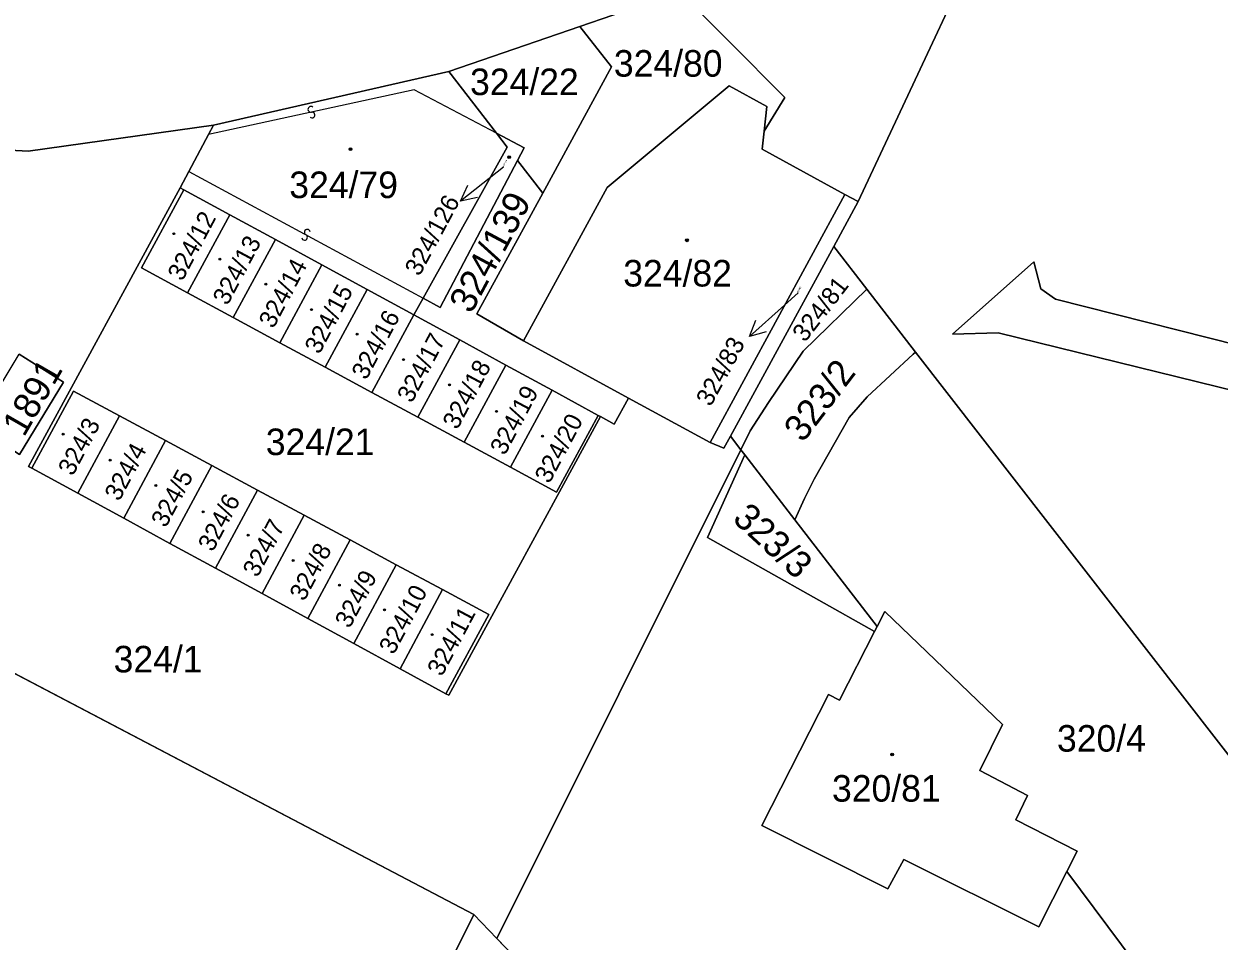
# Model space of a CAD drawing. Extents: x -598233 to -596890, y -1157848 to -1156431.
# Drawn here: x -597079.4 to -597003, y -1157723.3 to -1157664.6 of the extents above; entities that cross this region are included whole.
import ezdxf

# ---------------------------------------------------------------- set-up
doc = ezdxf.new("R2010")
doc.units = 0
for name, color, linetype in [('Level 1', 7, 'Continuous'), ('Level 13', 7, 'Continuous'), ('Level 3', 7, 'Continuous'), ('Level 4', 7, 'Continuous'), ('Level 5', 7, 'Continuous'), ('Level 57', 7, 'Continuous'), ('Level 60', 7, 'Continuous'), ('Vrstva 54', 7, 'Continuous'), ('Vrstva 60', 7, 'Continuous')]:
    doc.layers.add(name, color=color, linetype=linetype)

msp = doc.modelspace()

# ---------------------------------------------------------------- linework, layer by layer
at = {"layer": 'Level 1'}
for points in [[(-597409.97, -1157511.62), (-597401.88, -1157508.83), (-597373.87, -1157526.16), (-597366.75, -1157525.36), (-597335.98, -1157542.67), (-597325.9, -1157551.23), (-597302.56, -1157566.5), (-597285.2, -1157579.74), (-597270.24, -1157592.06), (-597269.3, -1157592.83), (-597259.47, -1157596.07), (-597250.85, -1157598.17), (-597245.81, -1157601.01), (-597239.94, -1157604.31), (-597223.03, -1157616.87), (-597206.27, -1157628.35), (-597179.87, -1157644.26), (-597115.94, -1157685.24), (-597093.49, -1157698.66), (-597086.96, -1157702.56), (-597050.66, -1157721.6)], [(-597026.06, -1157675.96), (-597015.59, -1157653.59)], [(-597043.88, -1157664.76), (-597039.66, -1157663.31), (-597037.88, -1157662.12)], [(-597037.88, -1157662.12), (-597030.75, -1157669.31), (-597032.08, -1157671.47)], [(-597043.88, -1157664.76), (-597052.26, -1157667.64)], [(-597043.88, -1157664.76), (-597041.85, -1157667.36), (-597046.25, -1157675.43)], [(-597052.26, -1157667.64), (-597067.31, -1157671.08)], [(-597049.21, -1157671.59), (-597052.26, -1157667.64)], [(-597047.47, -1157684.89), (-597042.13, -1157675.08), (-597034.33, -1157668.57), (-597031.9, -1157669.89), (-597032.08, -1157671.47)], [(-597067.31, -1157671.08), (-597079.17, -1157672.74), (-597081.16, -1157672.64)], [(-597067.31, -1157671.08), (-597067.63, -1157671.68)], [(-597067.63, -1157671.68), (-597068.9, -1157674.05)], [(-597053.9, -1157682.16), (-597048.52, -1157672.49), (-597049.21, -1157671.59)], [(-597047.86, -1157673.34), (-597047.43, -1157672.53), (-597049.21, -1157671.59)], [(-597026.92, -1157675.53), (-597032.21, -1157672.61), (-597032.08, -1157671.47)], [(-597047.86, -1157673.34), (-597052.81, -1157682.75), (-597053.9, -1157682.16)], [(-597046.25, -1157675.43), (-597047.86, -1157673.34)], [(-597068.9, -1157674.05), (-597069.45, -1157675.09)], [(-596979.97, -1157695.17), (-597000.8, -1157689.44), (-597000.53, -1157688.45), (-597017.1, -1157684.38), (-597020.03, -1157684.47), (-597014.83, -1157679.83), (-597014.38, -1157681.55), (-597013.44, -1157682.21), (-596999.77, -1157685.68), (-596996.63, -1157674.19), (-596975.75, -1157679.85)], [(-597069.45, -1157675.09), (-597079.15, -1157692.93), (-597078.93, -1157693.04)], [(-597068.98, -1157681.81), (-597071.92, -1157680.22), (-597069.21, -1157675.22)], [(-597069.45, -1157675.09), (-597069.21, -1157675.22)], [(-597069.21, -1157675.22), (-597066.27, -1157676.82)], [(-597047.47, -1157684.89), (-597050.46, -1157683.16), (-597046.25, -1157675.43)], [(-597026.92, -1157675.53), (-597035.54, -1157691.4)], [(-597026.06, -1157675.96), (-597026.92, -1157675.53)], [(-597027.63, -1157678.85), (-597026.06, -1157675.96)], [(-597068.98, -1157681.81), (-597066.27, -1157676.82)], [(-597066.27, -1157676.82), (-597063.35, -1157678.41)], [(-597063.35, -1157678.41), (-597066.05, -1157683.4)], [(-597063.35, -1157678.41), (-597060.38, -1157680.03)], [(-597034.24, -1157690.99), (-597027.63, -1157678.85)], [(-597025.52, -1157681.58), (-597027.63, -1157678.85)], [(-597063.07, -1157685.01), (-597060.38, -1157680.03)], [(-597060.38, -1157680.03), (-597057.48, -1157681.61)], [(-597068.98, -1157681.81), (-597066.05, -1157683.4)], [(-597057.48, -1157681.61), (-597060.16, -1157686.58)], [(-597057.48, -1157681.61), (-597054.5, -1157683.23)], [(-597025.52, -1157681.58), (-597029.59, -1157685.55), (-597031.8, -1157688.84), (-597032.97, -1157690.65), (-597033.57, -1157691.86)], [(-597022.39, -1157685.62), (-597025.52, -1157681.58)], [(-597054.5, -1157683.23), (-597053.9, -1157682.16)], [(-597066.05, -1157683.4), (-597063.07, -1157685.01)], [(-597054.5, -1157683.23), (-597057.18, -1157688.19)], [(-597054.5, -1157683.23), (-597051.56, -1157684.83)], [(-597063.07, -1157685.01), (-597060.16, -1157686.58)], [(-597051.56, -1157684.83), (-597054.23, -1157689.78)], [(-597051.56, -1157684.83), (-597048.6, -1157686.44)], [(-597047.47, -1157684.89), (-597040.76, -1157688.55)], [(-597082.55, -1157690.38), (-597079.72, -1157692.17), (-597076.91, -1157687.54), (-597079.74, -1157685.75)], [(-597030.11, -1157696.35), (-597029.49, -1157694.97), (-597028.88, -1157693.74), (-597026.64, -1157689.8), (-597025.49, -1157688.47), (-597022.55, -1157685.75), (-597022.39, -1157685.62)], [(-596994.54, -1157721.48), (-597022.39, -1157685.62)], [(-597051.28, -1157691.38), (-597048.6, -1157686.44)], [(-597048.6, -1157686.44), (-597045.65, -1157688.05)], [(-597060.16, -1157686.58), (-597057.18, -1157688.19)], [(-597045.65, -1157688.05), (-597048.32, -1157692.98)], [(-597045.65, -1157688.05), (-597042.7, -1157689.66)], [(-597073.33, -1157689.68), (-597076.27, -1157688.1), (-597078.93, -1157693.04)], [(-597057.18, -1157688.19), (-597054.23, -1157689.78)], [(-597042.55, -1157689.74), (-597041.67, -1157690.22), (-597040.76, -1157688.55)], [(-597040.76, -1157688.55), (-597035.54, -1157691.4)], [(-597075.99, -1157694.64), (-597073.33, -1157689.68)], [(-597073.33, -1157689.68), (-597070.39, -1157691.26)], [(-597054.23, -1157689.78), (-597051.28, -1157691.38)], [(-597052.44, -1157707.47), (-597052.26, -1157707.57), (-597042.55, -1157689.74)], [(-597048.32, -1157692.98), (-597045.36, -1157694.58), (-597042.7, -1157689.66)], [(-597042.7, -1157689.66), (-597042.55, -1157689.74)], [(-597035.54, -1157691.4), (-597034.66, -1157691.76), (-597034.24, -1157690.99)], [(-597033.57, -1157691.86), (-597034.24, -1157690.99)], [(-597070.39, -1157691.26), (-597073.06, -1157696.23)], [(-597070.39, -1157691.26), (-597067.41, -1157692.87)], [(-597051.28, -1157691.38), (-597048.32, -1157692.98)], [(-597033.57, -1157691.86), (-597049.19, -1157723.13)], [(-597033.32, -1157692.19), (-597033.57, -1157691.86)], [(-597025.02, -1157703.5), (-597035.71, -1157697.48), (-597033.32, -1157692.19)], [(-597030.11, -1157696.35), (-597033.32, -1157692.19)], [(-597078.93, -1157693.04), (-597075.99, -1157694.64)], [(-597070.1, -1157697.85), (-597067.41, -1157692.87)], [(-597067.41, -1157692.87), (-597064.5, -1157694.44)], [(-597075.99, -1157694.64), (-597073.06, -1157696.23)], [(-597067.19, -1157699.43), (-597064.5, -1157694.44)], [(-597064.5, -1157694.44), (-597061.52, -1157696.04)], [(-597073.06, -1157696.23), (-597070.1, -1157697.85)], [(-597061.52, -1157696.04), (-597064.21, -1157701.05)], [(-597061.52, -1157696.04), (-597058.57, -1157697.63)], [(-597024.85, -1157703.17), (-597030.11, -1157696.35)], [(-597070.1, -1157697.85), (-597067.19, -1157699.43)], [(-597061.28, -1157702.65), (-597058.57, -1157697.63)], [(-597058.57, -1157697.63), (-597055.62, -1157699.22)], [(-597093.49, -1157698.66), (-597086.96, -1157702.56), (-597050.66, -1157721.6), (-597049.19, -1157723.13)], [(-597067.19, -1157699.43), (-597064.21, -1157701.05)], [(-597055.62, -1157699.22), (-597058.33, -1157704.26)], [(-597055.62, -1157699.22), (-597052.66, -1157700.81)], [(-597064.21, -1157701.05), (-597061.28, -1157702.65)], [(-597055.38, -1157705.87), (-597052.66, -1157700.81)], [(-597052.66, -1157700.81), (-597049.7, -1157702.41), (-597052.44, -1157707.47)], [(-597012.72, -1157718.84), (-597012.06, -1157717.55), (-597015.97, -1157715.54), (-597015.23, -1157713.99), (-597018.29, -1157712.39), (-597016.83, -1157709.45), (-597024.36, -1157702.21), (-597024.85, -1157703.17)], [(-597061.28, -1157702.65), (-597058.33, -1157704.26)], [(-597024.85, -1157703.17), (-597025.02, -1157703.5)], [(-597025.02, -1157703.5), (-597027.25, -1157707.88), (-597027.96, -1157707.52), (-597032.24, -1157715.91), (-597024.17, -1157719.96), (-597023.15, -1157718.08), (-597014.51, -1157722.4), (-597012.72, -1157718.84)], [(-597058.33, -1157704.26), (-597055.38, -1157705.87)], [(-597055.38, -1157705.87), (-597052.44, -1157707.47)], [(-597002.28, -1157732.85), (-597012.72, -1157718.84)], [(-597050.66, -1157721.6), (-597056.04, -1157732.39)], [(-597050.66, -1157721.6), (-597049.19, -1157723.13), (-597043.89, -1157728.64)], [(-596966.78, -1157770.59), (-597043.89, -1157728.64), (-597049.19, -1157723.13)]]:
    msp.add_lwpolyline(points, dxfattribs=at)
at = {"layer": 'Level 13'}
for centre, start, end in [((-597061.088, -1157670.07), 49.42848, 282.01848), ((-597061.012, -1157670.431), 229.64293, 101.74093), ((-597061.488, -1157678.262), 188.75967, 61.34967), ((-597061.311, -1157677.939), 8.97412, 241.07212)]:
    msp.add_arc(centre, 0.184, start, end, dxfattribs=at)
at = {"layer": 'Level 3'}
for points in [[(-597049.21, -1157671.59), (-597054.48, -1157668.82), (-597067.63, -1157671.68)], [(-597068.9, -1157674.05), (-597053.9, -1157682.16)]]:
    msp.add_lwpolyline(points, dxfattribs=at)
at = {"layer": 'Level 5'}
for centre, radius in [((-597058.55, -1157672.62), 0.09), ((-597058.55, -1157672.62), 0.0521), ((-597048.4, -1157673.13), 0.09), ((-597048.4, -1157673.13), 0.0521), ((-597069.85, -1157678.03), 0.0612), ((-597069.85, -1157678.03), 0.0354), ((-597037.02, -1157678.45), 0.09), ((-597037.02, -1157678.45), 0.0521), ((-597066.9, -1157679.66), 0.0612), ((-597066.9, -1157679.66), 0.0354), ((-597063.96, -1157681.26), 0.0612), ((-597063.96, -1157681.26), 0.0354), ((-597061.04, -1157682.89), 0.0612), ((-597061.04, -1157682.89), 0.0354), ((-597058.13, -1157684.46), 0.0612), ((-597058.13, -1157684.46), 0.0354), ((-597055.15, -1157686.09), 0.0612), ((-597055.15, -1157686.09), 0.0354), ((-597052.21, -1157687.71), 0.0612), ((-597052.21, -1157687.71), 0.0354), ((-597049.21, -1157689.4), 0.0612), ((-597049.21, -1157689.4), 0.0354), ((-597076.94, -1157690.86), 0.0612), ((-597076.94, -1157690.86), 0.0354), ((-597046.27, -1157690.99), 0.0612), ((-597046.27, -1157690.99), 0.0354), ((-597073.93, -1157692.53), 0.0612), ((-597073.93, -1157692.53), 0.0354), ((-597071.01, -1157694.14), 0.0612), ((-597071.01, -1157694.14), 0.0354), ((-597067.98, -1157695.83), 0.0612), ((-597067.98, -1157695.83), 0.0354), ((-597065.1, -1157697.33), 0.0612), ((-597065.1, -1157697.33), 0.0354), ((-597062.22, -1157698.95), 0.0612), ((-597062.22, -1157698.95), 0.0354), ((-597059.26, -1157700.52), 0.0612), ((-597059.26, -1157700.52), 0.0354), ((-597056.38, -1157702.1), 0.0612), ((-597056.38, -1157702.1), 0.0354), ((-597053.32, -1157703.69), 0.0612), ((-597053.32, -1157703.69), 0.0354), ((-597023.89, -1157711.36), 0.09), ((-597023.89, -1157711.36), 0.0521)]:
    msp.add_circle(centre, radius, dxfattribs=at)
at = {"layer": 'Level 57'}
for p, q in [((-597049.156, -1157674.089), (-597051.516, -1157675.941)), ((-597048.75, -1157673.77), (-597049.156, -1157674.089)), ((-597029.9, -1157681.82), (-597030.788, -1157682.611)), ((-597030.788, -1157682.611), (-597033.029, -1157684.606))]:
    msp.add_line(p, q, dxfattribs=at)
for points in [[(-597050.421, -1157675.717), (-597051.516, -1157675.941), (-597051.038, -1157674.93)], [(-597031.949, -1157684.314), (-597033.029, -1157684.606), (-597032.614, -1157683.567)]]:
    msp.add_lwpolyline(points, dxfattribs=at)
at = {"layer": 'Level 60'}
for points in [[(-596986.89, -1157620.34), (-597025.73, -1157653.97), (-597037.88, -1157662.12), (-597039.66, -1157663.31), (-597043.88, -1157664.76), (-597052.26, -1157667.64), (-597067.31, -1157671.08), (-597079.17, -1157672.74), (-597081.16, -1157672.64)], [(-597179.87, -1157644.26), (-597115.94, -1157685.24), (-597093.49, -1157698.66), (-597086.96, -1157702.56), (-597050.66, -1157721.6), (-597056.04, -1157732.39), (-597056.37, -1157732.97), (-597056.61, -1157733.52), (-597057.53, -1157735.31), (-597059.27, -1157738.6), (-597060.18, -1157740.39), (-597060.46, -1157740.96), (-597061.23, -1157742.29), (-597066.45, -1157749.7), (-597068.47, -1157749.87), (-597105.48, -1157726.35), (-597142.21, -1157703.35)], [(-597081.16, -1157672.64), (-597079.17, -1157672.74), (-597067.31, -1157671.08), (-597067.63, -1157671.68), (-597068.9, -1157674.05), (-597069.45, -1157675.09), (-597079.15, -1157692.93), (-597078.93, -1157693.04), (-597075.99, -1157694.64), (-597073.06, -1157696.23), (-597070.1, -1157697.85), (-597067.19, -1157699.43), (-597064.21, -1157701.05), (-597061.28, -1157702.65), (-597058.33, -1157704.26), (-597055.38, -1157705.87), (-597052.44, -1157707.47), (-597052.26, -1157707.57), (-597042.55, -1157689.74), (-597041.67, -1157690.22), (-597040.76, -1157688.55), (-597035.54, -1157691.4), (-597034.66, -1157691.76), (-597034.24, -1157690.99), (-597033.57, -1157691.86), (-597049.19, -1157723.13), (-597050.66, -1157721.6), (-597086.96, -1157702.56)], [(-597079.72, -1157692.17), (-597076.91, -1157687.54), (-597079.74, -1157685.75)], [(-597056.04, -1157732.39), (-597050.66, -1157721.6), (-597049.19, -1157723.13), (-597043.89, -1157728.64)]]:
    msp.add_lwpolyline(points, dxfattribs=at)
for points in [[(-597000.8, -1157689.44), (-596979.97, -1157695.17), (-596986.57, -1157707.08), (-596988.47, -1157710.51), (-596994.54, -1157721.48), (-597022.39, -1157685.62), (-597025.52, -1157681.58), (-597027.63, -1157678.85), (-597026.06, -1157675.96), (-597015.59, -1157653.59), (-597004.46, -1157643.88), (-596991.3, -1157650.87), (-596982.81, -1157655.37), (-596963.64, -1157665.55), (-596972.47, -1157681.54), (-596975.75, -1157679.85), (-596996.63, -1157674.19), (-596999.77, -1157685.68), (-597013.44, -1157682.21), (-597014.38, -1157681.55), (-597014.83, -1157679.83), (-597020.03, -1157684.47), (-597017.1, -1157684.38), (-597000.53, -1157688.45)], [(-597025.73, -1157653.97), (-597021.6, -1157658.83), (-597015.59, -1157653.59), (-597026.06, -1157675.96), (-597026.92, -1157675.53), (-597032.21, -1157672.61), (-597032.08, -1157671.47), (-597030.75, -1157669.31), (-597037.88, -1157662.12)], [(-597042.13, -1157675.08), (-597047.47, -1157684.89), (-597050.46, -1157683.16), (-597046.25, -1157675.43), (-597041.85, -1157667.36), (-597043.88, -1157664.76), (-597039.66, -1157663.31), (-597037.88, -1157662.12), (-597030.75, -1157669.31), (-597032.08, -1157671.47), (-597031.9, -1157669.89), (-597034.33, -1157668.57)], [(-597052.26, -1157667.64), (-597043.88, -1157664.76), (-597041.85, -1157667.36), (-597046.25, -1157675.43), (-597047.86, -1157673.34), (-597047.43, -1157672.53), (-597049.21, -1157671.59)], [(-597069.45, -1157675.09), (-597068.9, -1157674.05), (-597067.63, -1157671.68), (-597067.31, -1157671.08), (-597052.26, -1157667.64), (-597049.21, -1157671.59), (-597048.52, -1157672.49), (-597053.9, -1157682.16), (-597054.5, -1157683.23), (-597057.48, -1157681.61), (-597060.38, -1157680.03), (-597063.35, -1157678.41), (-597066.27, -1157676.82), (-597069.21, -1157675.22)], [(-597047.47, -1157684.89), (-597042.13, -1157675.08), (-597034.33, -1157668.57), (-597031.9, -1157669.89), (-597032.08, -1157671.47), (-597032.21, -1157672.61), (-597026.92, -1157675.53), (-597035.54, -1157691.4), (-597040.76, -1157688.55)], [(-597047.86, -1157673.34), (-597052.81, -1157682.75), (-597053.9, -1157682.16), (-597048.52, -1157672.49), (-597049.21, -1157671.59), (-597047.43, -1157672.53)], [(-597041.67, -1157690.22), (-597042.55, -1157689.74), (-597042.7, -1157689.66), (-597045.65, -1157688.05), (-597048.6, -1157686.44), (-597051.56, -1157684.83), (-597054.5, -1157683.23), (-597053.9, -1157682.16), (-597052.81, -1157682.75), (-597047.86, -1157673.34), (-597046.25, -1157675.43), (-597050.46, -1157683.16), (-597047.47, -1157684.89), (-597040.76, -1157688.55)], [(-596979.97, -1157695.17), (-597000.8, -1157689.44), (-597000.53, -1157688.45), (-597017.1, -1157684.38), (-597020.03, -1157684.47), (-597014.83, -1157679.83), (-597014.38, -1157681.55), (-597013.44, -1157682.21), (-596999.77, -1157685.68), (-596996.63, -1157674.19), (-596975.75, -1157679.85)], [(-597071.92, -1157680.22), (-597068.98, -1157681.81), (-597066.05, -1157683.4), (-597063.07, -1157685.01), (-597060.16, -1157686.58), (-597057.18, -1157688.19), (-597054.23, -1157689.78), (-597051.28, -1157691.38), (-597048.32, -1157692.98), (-597045.36, -1157694.58), (-597042.7, -1157689.66), (-597042.55, -1157689.74), (-597052.26, -1157707.57), (-597052.44, -1157707.47), (-597049.7, -1157702.41), (-597052.66, -1157700.81), (-597055.62, -1157699.22), (-597058.57, -1157697.63), (-597061.52, -1157696.04), (-597064.5, -1157694.44), (-597067.41, -1157692.87), (-597070.39, -1157691.26), (-597073.33, -1157689.68), (-597076.27, -1157688.1), (-597078.93, -1157693.04), (-597079.15, -1157692.93), (-597069.45, -1157675.09), (-597069.21, -1157675.22)], [(-597068.98, -1157681.81), (-597071.92, -1157680.22), (-597069.21, -1157675.22), (-597066.27, -1157676.82)], [(-597035.54, -1157691.4), (-597026.92, -1157675.53), (-597026.06, -1157675.96), (-597027.63, -1157678.85), (-597034.24, -1157690.99), (-597034.66, -1157691.76)], [(-597066.05, -1157683.4), (-597068.98, -1157681.81), (-597066.27, -1157676.82), (-597063.35, -1157678.41)], [(-597063.07, -1157685.01), (-597066.05, -1157683.4), (-597063.35, -1157678.41), (-597060.38, -1157680.03)], [(-597029.59, -1157685.55), (-597031.8, -1157688.84), (-597032.97, -1157690.65), (-597033.57, -1157691.86), (-597034.24, -1157690.99), (-597027.63, -1157678.85), (-597025.52, -1157681.58)], [(-597060.16, -1157686.58), (-597063.07, -1157685.01), (-597060.38, -1157680.03), (-597057.48, -1157681.61)], [(-597057.18, -1157688.19), (-597060.16, -1157686.58), (-597057.48, -1157681.61), (-597054.5, -1157683.23)], [(-597026.64, -1157689.8), (-597028.88, -1157693.74), (-597029.49, -1157694.97), (-597030.11, -1157696.35), (-597033.32, -1157692.19), (-597033.57, -1157691.86), (-597032.97, -1157690.65), (-597031.8, -1157688.84), (-597029.59, -1157685.55), (-597025.52, -1157681.58), (-597022.39, -1157685.62), (-597022.55, -1157685.75), (-597025.49, -1157688.47)], [(-597054.23, -1157689.78), (-597057.18, -1157688.19), (-597054.5, -1157683.23), (-597051.56, -1157684.83)], [(-597051.28, -1157691.38), (-597054.23, -1157689.78), (-597051.56, -1157684.83), (-597048.6, -1157686.44)], [(-597076.91, -1157687.54), (-597079.72, -1157692.17), (-597082.55, -1157690.38), (-597079.74, -1157685.75)], [(-597012.06, -1157717.55), (-597015.97, -1157715.54), (-597015.23, -1157713.99), (-597018.29, -1157712.39), (-597016.83, -1157709.45), (-597024.36, -1157702.21), (-597024.85, -1157703.17), (-597030.11, -1157696.35), (-597029.49, -1157694.97), (-597028.88, -1157693.74), (-597026.64, -1157689.8), (-597025.49, -1157688.47), (-597022.55, -1157685.75), (-597022.39, -1157685.62), (-596994.54, -1157721.48), (-597002.28, -1157732.85), (-597012.72, -1157718.84)], [(-597048.32, -1157692.98), (-597051.28, -1157691.38), (-597048.6, -1157686.44), (-597045.65, -1157688.05)], [(-597045.36, -1157694.58), (-597048.32, -1157692.98), (-597045.65, -1157688.05), (-597042.7, -1157689.66)], [(-597076.27, -1157688.1), (-597073.33, -1157689.68), (-597075.99, -1157694.64), (-597078.93, -1157693.04)], [(-597073.33, -1157689.68), (-597070.39, -1157691.26), (-597073.06, -1157696.23), (-597075.99, -1157694.64)], [(-597070.39, -1157691.26), (-597067.41, -1157692.87), (-597070.1, -1157697.85), (-597073.06, -1157696.23)], [(-596948.4, -1157774.41), (-596966.78, -1157770.59), (-597043.89, -1157728.64), (-597049.19, -1157723.13), (-597033.57, -1157691.86), (-597033.32, -1157692.19), (-597035.71, -1157697.48), (-597025.02, -1157703.5), (-597027.25, -1157707.88), (-597027.96, -1157707.52), (-597032.24, -1157715.91), (-597024.17, -1157719.96), (-597023.15, -1157718.08), (-597014.51, -1157722.4), (-597012.72, -1157718.84), (-597002.28, -1157732.85), (-596918.53, -1157778.84), (-596928.23, -1157781.95), (-596932.23, -1157782.44), (-596942.73, -1157773.74)], [(-597030.11, -1157696.35), (-597024.85, -1157703.17), (-597025.02, -1157703.5), (-597035.71, -1157697.48), (-597033.32, -1157692.19)], [(-597067.41, -1157692.87), (-597064.5, -1157694.44), (-597067.19, -1157699.43), (-597070.1, -1157697.85)], [(-597064.5, -1157694.44), (-597061.52, -1157696.04), (-597064.21, -1157701.05), (-597067.19, -1157699.43)], [(-597061.52, -1157696.04), (-597058.57, -1157697.63), (-597061.28, -1157702.65), (-597064.21, -1157701.05)], [(-597058.57, -1157697.63), (-597055.62, -1157699.22), (-597058.33, -1157704.26), (-597061.28, -1157702.65)], [(-597055.62, -1157699.22), (-597052.66, -1157700.81), (-597055.38, -1157705.87), (-597058.33, -1157704.26)], [(-597052.66, -1157700.81), (-597049.7, -1157702.41), (-597052.44, -1157707.47), (-597055.38, -1157705.87)], [(-597024.17, -1157719.96), (-597032.24, -1157715.91), (-597027.96, -1157707.52), (-597027.25, -1157707.88), (-597025.02, -1157703.5), (-597024.85, -1157703.17), (-597024.36, -1157702.21), (-597016.83, -1157709.45), (-597018.29, -1157712.39), (-597015.23, -1157713.99), (-597015.97, -1157715.54), (-597012.06, -1157717.55), (-597012.72, -1157718.84), (-597014.51, -1157722.4), (-597023.15, -1157718.08)]]:
    msp.add_lwpolyline(points, close=True, dxfattribs=at)
at = {"layer": 'Vrstva 54'}
for p, q in [((-597086.96, -1157702.56), (-597050.66, -1157721.6)), ((-597050.66, -1157721.6), (-597049.19, -1157723.13)), ((-597049.19, -1157723.13), (-597044.48, -1157728.02))]:
    msp.add_line(p, q, dxfattribs=at)
at = {"layer": 'Vrstva 60'}
for points in [[(-597179.87, -1157644.26), (-597115.94, -1157685.24), (-597093.49, -1157698.66), (-597086.96, -1157702.56), (-597050.66, -1157721.6), (-597049.19, -1157723.13), (-597044.48, -1157728.02), (-597043.89, -1157728.64), (-596966.78, -1157770.59)], [(-596966.78, -1157770.59), (-597043.89, -1157728.64), (-597044.48, -1157728.02), (-597049.19, -1157723.13), (-597050.66, -1157721.6), (-597086.96, -1157702.56), (-597093.49, -1157698.66), (-597115.94, -1157685.24), (-597179.87, -1157644.26)]]:
    msp.add_lwpolyline(points, dxfattribs=at)

# ---------------------------------------------------------------- texts
at = {"layer": 'Level 4'}
for s, p in [('324/80', (-597041.696, -1157667.98)), ('324/22', (-597050.899, -1157669.16)), ('324/79', (-597062.464, -1157675.75)), ('324/82', (-597041.098, -1157681.41)), ('324/21', (-597063.967, -1157692.2)), ('324/1', (-597073.704, -1157706.11)), ('320/4', (-597013.345, -1157711.18)), ('320/81', (-597027.739, -1157714.38))]:
    msp.add_text(s, height=1.7, dxfattribs=at).set_placement(p)
for s, height, rotation, p in [('324/126', 0.1, 61.67502, (-597048.75, -1157673.77)), ('324/139', 1.7, 61.83081, (-597050.822, -1157683.215)), ('324/12', 1.14, 61.95159, (-597069.309, -1157681.121)), ('324/13', 1.14, 61.95159, (-597066.423, -1157682.678)), ('324/14', 1.14, 61.95159, (-597063.478, -1157684.153)), ('324/81', 1.14, 52.1847, (-597029.469, -1157685.031)), ('324/15', 1.14, 61.95159, (-597060.541, -1157685.797)), ('324/83', 0.1, 61.41015, (-597029.9, -1157681.82)), ('324/16', 1.14, 61.95159, (-597057.538, -1157687.443)), ('324/17', 1.14, 61.95159, (-597054.627, -1157688.922)), ('1891', 1.7, 60.07788, (-597079.439, -1157691.1)), ('324/18', 1.14, 61.95159, (-597051.714, -1157690.623)), ('323/2', 1.7, 52.6896, (-597029.598, -1157691.455)), ('324/19', 1.14, 61.95159, (-597048.678, -1157692.273)), ('324/20', 1.14, 61.95159, (-597045.822, -1157694.076)), ('324/3', 1.14, 61.95159, (-597076.318, -1157693.591)), ('324/4', 1.14, 61.95159, (-597073.344, -1157695.206)), ('324/5', 1.14, 61.95159, (-597070.367, -1157696.9)), ('324/6', 1.14, 61.95159, (-597067.364, -1157698.446)), ('323/3', 1.7, 317.41335, (-597034.178, -1157696.37)), ('324/7', 1.14, 61.95159, (-597064.503, -1157700.085)), ('324/8', 1.14, 61.95159, (-597061.51, -1157701.606)), ('324/9', 1.14, 61.95159, (-597058.604, -1157703.346)), ('324/10', 1.14, 61.95159, (-597055.786, -1157705.027)), ('324/11', 1.14, 61.95159, (-597052.702, -1157706.422))]:
    msp.add_text(s, height=height, rotation=rotation, dxfattribs=at).set_placement(p)
at = {"layer": 'Level 57'}
for s, rotation, p in [('324/126', 61.67502, (-597054.139, -1157680.806)), ('324/83', 61.41015, (-597035.504, -1157689.148))]:
    msp.add_text(s, height=1.14, rotation=rotation, dxfattribs=at).set_placement(p)

doc.saveas('drawing.dxf')
